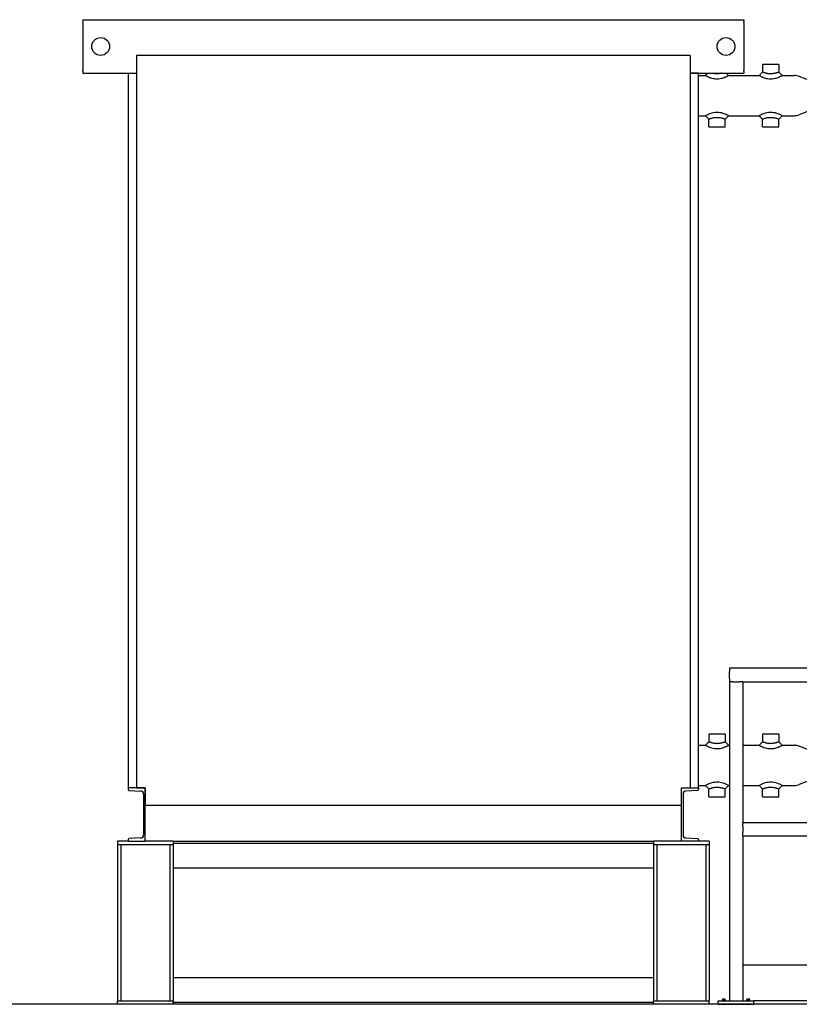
# Model space of a CAD drawing. Header units: inches. Extents: x 5 to 1128, y -85 to 748.
# Tile 475 of 656: x 491 to 578, y 333 to 443. Entities that reach past the tile are written whole.
import ezdxf

# ---------------------------------------------------------------- set-up
doc = ezdxf.new("R2010")
doc.units = ezdxf.units.IN
doc.header["$LTSCALE"] = 32
doc.header["$MEASUREMENT"] = 0
doc.layers.add('Visible (ANSI)', color=7, linetype='Continuous', lineweight=30)

msp = doc.modelspace()

# ---------------------------------------------------------------- linework, layer by layer
at = {"layer": 'Visible (ANSI)'}
for p, q in [((497.84313, 443.48367), (571.84313, 443.48367)), ((497.84313, 443.48367), (497.84313, 443.27662)), ((497.84313, 443.18075), (497.84313, 443.27662)), ((571.84313, 443.48367), (571.84313, 443.27662)), ((571.84313, 443.18075), (571.84313, 443.27662)), ((497.84313, 443.18075), (497.84313, 443.11045)), ((497.84313, 443.11045), (497.84313, 442.80772)), ((497.84313, 442.80772), (497.84313, 438.15962)), ((571.84313, 443.18075), (571.84313, 443.11045)), ((571.84313, 443.11045), (571.84313, 442.80772)), ((571.84313, 442.80772), (571.84313, 438.15962)), ((503.84313, 439.48367), (503.84313, 357.48367)), ((565.84313, 439.48367), (503.84313, 439.48367)), ((565.84313, 439.48367), (565.84313, 357.48367)), ((497.84313, 438.15962), (497.84313, 437.85689)), ((497.84313, 437.85689), (497.84313, 437.78658)), ((497.84313, 437.69072), (497.84313, 437.78658)), ((571.84313, 438.15962), (571.84313, 437.85689)), ((571.84313, 437.85689), (571.84313, 437.78658)), ((571.84313, 437.69072), (571.84313, 437.78658)), ((575.74938, 438.48367), (573.93688, 438.48367)), ((573.93688, 438.48367), (573.93688, 437.60867)), ((575.74938, 438.48367), (575.74938, 437.60867)), ((497.84313, 437.69072), (497.84313, 437.48367)), ((497.84313, 437.48367), (503.84313, 437.48367)), ((502.92313, 437.48367), (502.92313, 357.48367)), ((502.92313, 437.48367), (503.84313, 437.48367)), ((565.84313, 437.48367), (571.84313, 437.48367)), ((566.76313, 437.48367), (565.84313, 437.48367)), ((566.76313, 357.48367), (566.76313, 437.48367)), ((566.76313, 437.23367), (567.56188, 437.23367)), ((567.56188, 437.23367), (567.81188, 437.48367)), ((569.87438, 437.48367), (570.12438, 437.23367)), ((570.12438, 437.23367), (573.56188, 437.23367)), ((571.84313, 437.69072), (571.84313, 437.48367)), ((573.56188, 437.23367), (573.93688, 437.60867)), ((575.74938, 437.60867), (576.12438, 437.23367)), ((576.12438, 437.23367), (577.49277, 437.23367)), ((579.60236, 436.50771), (578.04805, 437.1271)), ((579.60236, 433.45963), (578.04805, 432.84023)), ((566.76313, 432.73367), (567.56188, 432.73367)), ((567.93688, 432.35867), (567.56188, 432.73367)), ((567.93688, 431.48367), (567.93688, 432.35867)), ((570.12438, 432.73367), (569.74938, 432.35867)), ((569.74938, 431.48367), (569.74938, 432.35867)), ((570.12438, 432.73367), (573.56188, 432.73367)), ((573.93688, 432.35867), (573.56188, 432.73367)), ((573.93688, 431.48367), (573.93688, 432.35867)), ((576.12438, 432.73367), (575.74938, 432.35867)), ((575.74938, 431.48367), (575.74938, 432.35867)), ((576.12438, 432.73367), (577.49277, 432.73367)), ((567.93688, 431.48367), (569.74938, 431.48367)), ((573.93688, 431.48367), (575.74938, 431.48367)), ((602.17963, 370.85867), (570.21813, 370.85867)), ((570.21813, 370.85867), (570.21813, 370.48367)), ((570.21813, 369.73367), (570.21813, 370.48367)), ((570.21813, 369.73367), (570.21813, 369.35867)), ((570.21813, 369.35867), (570.21813, 333.60867)), ((570.59313, 369.35867), (570.21813, 369.35867)), ((570.59313, 369.35867), (571.34313, 369.35867)), ((571.71813, 369.35867), (571.34313, 369.35867)), ((571.71813, 369.35867), (571.71813, 353.60867)), ((571.71813, 369.35867), (600.67963, 369.35867)), ((569.74938, 363.48367), (567.93688, 363.48367)), ((567.93688, 363.48367), (567.93688, 362.60867)), ((569.74938, 363.48367), (569.74938, 362.60867)), ((575.74938, 363.48367), (573.93688, 363.48367)), ((573.93688, 363.48367), (573.93688, 362.60867)), ((575.74938, 363.48367), (575.74938, 362.60867)), ((566.76313, 362.23367), (567.56188, 362.23367)), ((567.56188, 362.23367), (567.93688, 362.60867)), ((569.74938, 362.60867), (570.12438, 362.23367)), ((570.12438, 362.23367), (570.21813, 362.23367)), ((571.71813, 362.23367), (573.56188, 362.23367)), ((573.56188, 362.23367), (573.93688, 362.60867)), ((575.74938, 362.60867), (576.12438, 362.23367)), ((576.12438, 362.23367), (577.49277, 362.23367)), ((579.60236, 361.50771), (578.04805, 362.1271)), ((579.60236, 358.45963), (578.04805, 357.84023)), ((504.84313, 357.48367), (502.92313, 357.48367)), ((502.92313, 357.48367), (502.92313, 357.27662)), ((503.84313, 357.48367), (504.84313, 357.48367)), ((504.84313, 357.48367), (504.84313, 355.48367)), ((504.84313, 351.48367), (504.84313, 357.48367)), ((564.84313, 355.48367), (564.84313, 357.48367)), ((564.84313, 357.48367), (565.84313, 357.48367)), ((564.84313, 351.48367), (564.84313, 357.48367)), ((564.84313, 357.48367), (566.76313, 357.48367)), ((566.76313, 357.73367), (567.56188, 357.73367)), ((566.76313, 357.48367), (566.76313, 357.27662)), ((567.93688, 357.35867), (567.56188, 357.73367)), ((567.93688, 356.48367), (567.93688, 357.35867)), ((570.12438, 357.73367), (569.74938, 357.35867)), ((569.74938, 356.48367), (569.74938, 357.35867)), ((570.12438, 357.73367), (570.21813, 357.73367)), ((571.71813, 357.73367), (573.56188, 357.73367)), ((573.93688, 357.35867), (573.56188, 357.73367)), ((573.93688, 356.48367), (573.93688, 357.35867)), ((576.12438, 357.73367), (575.74938, 357.35867)), ((575.74938, 356.48367), (575.74938, 357.35867)), ((576.12438, 357.73367), (577.49277, 357.73367)), ((503.01411, 357.18075), (504.35586, 357.11045)), ((504.64313, 356.80772), (504.64313, 352.15962)), ((565.04313, 356.80772), (565.04313, 352.15962)), ((566.67216, 357.18075), (565.33041, 357.11045)), ((567.93688, 356.48367), (569.74938, 356.48367)), ((573.93688, 356.48367), (575.74938, 356.48367)), ((564.84313, 355.48367), (504.84313, 355.48367)), ((571.71813, 353.60867), (600.67963, 353.60867)), ((571.71813, 353.23367), (571.71813, 353.60867)), ((571.71813, 353.23367), (571.71813, 352.48367)), ((504.35586, 351.85689), (503.01411, 351.78658)), ((565.33041, 351.85689), (566.67216, 351.78658)), ((571.71813, 352.10867), (571.71813, 352.48367)), ((571.71813, 352.10867), (571.71813, 333.60867)), ((571.71813, 352.10867), (600.67963, 352.10867)), ((502.92313, 351.48367), (501.71813, 351.48367)), ((501.71813, 351.48367), (501.71813, 351.10867)), ((507.96813, 351.10867), (501.71813, 351.10867)), ((501.74313, 351.10867), (501.74313, 333.60867)), ((502.10813, 351.10867), (502.10813, 333.60867)), ((502.92313, 351.69072), (502.92313, 351.48367)), ((502.92313, 351.48367), (504.84313, 351.48367)), ((507.96813, 351.48367), (504.84313, 351.48367)), ((507.57813, 351.10867), (507.57813, 333.60867)), ((507.94313, 351.10867), (507.94313, 333.60867)), ((507.96813, 351.48367), (507.96813, 351.10867)), ((507.96813, 351.48367), (561.71813, 351.48367)), ((561.71813, 351.23367), (507.96813, 351.23367)), ((564.84313, 351.48367), (561.71813, 351.48367)), ((561.71813, 351.48367), (561.71813, 351.10867)), ((567.96813, 351.10867), (561.71813, 351.10867)), ((561.74313, 351.10867), (561.74313, 333.60867)), ((562.10813, 351.10867), (562.10813, 333.60867)), ((566.76313, 351.48367), (564.84313, 351.48367)), ((566.76313, 351.69072), (566.76313, 351.48367)), ((567.96813, 351.48367), (566.76313, 351.48367)), ((567.57813, 351.10867), (567.57813, 333.60867)), ((567.94313, 351.10867), (567.94313, 333.60867)), ((567.96813, 351.48367), (567.96813, 351.10867)), ((561.74313, 348.48367), (507.94313, 348.48367)), ((600.67963, 337.60867), (571.71813, 337.60867)), ((507.94313, 336.23367), (561.74313, 336.23367)), ((736.78063, 333.23367), (484.78063, 333.23367)), ((501.71813, 333.60867), (507.96813, 333.60867)), ((501.71813, 333.23367), (501.71813, 333.60867)), ((507.96813, 333.23367), (507.96813, 333.60867)), ((507.96813, 333.48367), (561.71813, 333.48367)), ((561.71813, 333.60867), (567.96813, 333.60867)), ((561.71813, 333.23367), (561.71813, 333.60867)), ((567.96813, 333.23367), (567.96813, 333.60867)), ((568.96813, 333.60867), (572.96813, 333.60867)), ((568.96813, 333.23367), (568.96813, 333.60867)), ((568.96813, 333.23367), (572.96813, 333.23367)), ((569.37713, 333.64767), (569.80913, 333.64767)), ((569.37713, 333.64767), (569.37713, 333.60867)), ((569.51513, 333.80267), (569.43713, 333.80267)), ((569.43713, 333.80267), (569.43713, 333.78345)), ((569.43713, 333.64767), (569.43713, 333.78345)), ((569.67113, 333.80267), (569.51513, 333.80267)), ((569.59313, 333.64767), (569.59313, 333.78345)), ((569.74913, 333.80267), (569.67113, 333.80267)), ((569.74913, 333.78345), (569.74913, 333.80267)), ((569.74913, 333.64767), (569.74913, 333.78345)), ((569.80913, 333.64767), (569.80913, 333.60867)), ((572.12713, 333.64767), (572.55913, 333.64767)), ((572.12713, 333.64767), (572.12713, 333.60867)), ((572.26513, 333.80267), (572.18713, 333.80267)), ((572.18713, 333.80267), (572.18713, 333.78345)), ((572.18713, 333.64767), (572.18713, 333.78345)), ((572.42113, 333.80267), (572.26513, 333.80267)), ((572.34313, 333.64767), (572.34313, 333.78345)), ((572.49913, 333.80267), (572.42113, 333.80267)), ((572.49913, 333.78345), (572.49913, 333.80267)), ((572.49913, 333.64767), (572.49913, 333.78345)), ((572.55913, 333.64767), (572.55913, 333.60867)), ((599.42963, 333.60867), (572.96813, 333.60867)), ((572.96813, 333.23367), (572.96813, 333.60867))]:
    msp.add_line(p, q, dxfattribs=at)
for centre in [(499.84313, 440.48367), (569.84313, 440.48367)]:
    msp.add_circle(centre, 1, dxfattribs=at)
for centre, radius, start, end in [((577.49277, 435.73367), 1.5, 68.2727182, 90), ((577.49277, 434.23367), 1.5, 270, 291.7272818), ((577.49277, 360.73367), 1.5, 68.2727182, 90), ((503.01913, 357.27662), 0.096, 180, 267.0004445), ((566.66713, 357.27662), 0.096, 272.9995555, 0), ((577.49277, 359.23367), 1.5, 270, 291.7272818), ((504.33999, 356.80772), 0.30314, 0, 87.0004445), ((565.34627, 356.80772), 0.30314, 92.9995555, 180), ((503.01913, 351.69072), 0.096, 92.9995555, 180), ((504.33999, 352.15962), 0.30314, 272.9995555, 0), ((565.34627, 352.15962), 0.30314, 180, 267.0004445), ((566.66713, 351.69072), 0.096, 0, 87.0004445)]:
    msp.add_arc(centre, radius, start, end, dxfattribs=at)
for centre, start_param, end_param in [((569.51513, 333.58205), 0, 0.420534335), ((569.51513, 333.58205), 5.862650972, 6.283185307), ((569.67113, 333.58205), 0, 0.420534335), ((569.67113, 333.58205), 5.862650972, 6.283185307), ((572.26513, 333.58205), 0, 0.420534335), ((572.26513, 333.58205), 5.862650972, 6.283185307), ((572.42113, 333.58205), 0, 0.420534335), ((572.42113, 333.58205), 5.862650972, 6.283185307)]:
    msp.add_ellipse(centre, major_axis=(0, 0.22062), ratio=0.866025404, start_param=start_param, end_param=end_param, dxfattribs=at)
for points, knots in [([(567.56188, 437.23367), (567.56188, 437.23367), (567.56978, 437.22913), (567.60255, 437.2108), (567.62741, 437.19704), (567.69235, 437.16276), (567.73249, 437.14225), (567.81062, 437.10499), (567.84556, 437.08899), (567.91801, 437.0577), (567.95491, 437.04255), (568.03575, 437.01163), (568.07924, 436.99607), (568.20697, 436.95457), (568.29698, 436.92985), (568.48835, 436.89058), (568.58987, 436.87626), (568.74223, 436.8657), (568.79313, 436.86397), (568.89905, 436.86397), (568.95609, 436.86614), (569.12657, 436.87936), (569.23967, 436.89731), (569.42406, 436.93939), (569.49896, 436.96076), (569.6214, 437.00092), (569.67137, 437.01923), (569.75592, 437.05254), (569.7918, 437.06764), (569.86076, 437.0981), (569.89322, 437.11322), (569.97492, 437.15272), (570.01851, 437.17553), (570.08617, 437.21196), (570.10878, 437.22482), (570.12248, 437.23259), (570.12438, 437.23367), (570.12438, 437.23367)], [-10.536209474, -10.536209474, -10.536209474, -10.536209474, -10.097429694, -10.097429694, -9.658649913, -9.658649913, -9.219870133, -9.219870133, -8.914028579, -8.914028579, -8.62064719, -8.62064719, -8.327265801, -8.327265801, -7.809344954, -7.809344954, -7.286805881, -7.286805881, -7.024139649, -7.024139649, -6.730385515, -6.730385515, -6.145664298, -6.145664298, -5.706426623, -5.706426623, -5.363392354, -5.363392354, -5.071341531, -5.071341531, -4.779290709, -4.779290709, -4.269499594, -4.269499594, -3.728628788, -3.728628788, -3.512069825, -3.512069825, -3.512069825, -3.512069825]), ([(569.3357, 437.48367), (569.31996, 437.47982), (569.30396, 437.47603), (569.23903, 437.46127), (569.18867, 437.45121), (569.07138, 437.4321), (569.00441, 437.42451), (568.90683, 437.41898), (568.87466, 437.41809), (568.81494, 437.41809), (568.78624, 437.4188), (568.69929, 437.42321), (568.6398, 437.42922), (568.52066, 437.44677), (568.46096, 437.45826), (568.38551, 437.47527), (568.36788, 437.47943), (568.35057, 437.48367)], [5.560708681, 5.560708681, 5.560708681, 5.560708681, 5.706426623, 5.706426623, 6.145664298, 6.145664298, 6.730385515, 6.730385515, 7.024139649, 7.024139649, 7.286805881, 7.286805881, 7.809344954, 7.809344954, 8.327265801, 8.327265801, 8.487570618, 8.487570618, 8.487570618, 8.487570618]), ([(573.56188, 437.23367), (573.56188, 437.23367), (573.56978, 437.22913), (573.60255, 437.2108), (573.62741, 437.19704), (573.69235, 437.16276), (573.73249, 437.14225), (573.81062, 437.10499), (573.84556, 437.08899), (573.91801, 437.0577), (573.95491, 437.04255), (574.03575, 437.01163), (574.07924, 436.99607), (574.20697, 436.95457), (574.29698, 436.92985), (574.48835, 436.89058), (574.58987, 436.87626), (574.74223, 436.8657), (574.79313, 436.86397), (574.89905, 436.86397), (574.95609, 436.86614), (575.12657, 436.87936), (575.23967, 436.89731), (575.42406, 436.93939), (575.49896, 436.96076), (575.6214, 437.00092), (575.67137, 437.01923), (575.75592, 437.05254), (575.7918, 437.06764), (575.86076, 437.0981), (575.89322, 437.11322), (575.97492, 437.15272), (576.01851, 437.17553), (576.08617, 437.21196), (576.10878, 437.22482), (576.12248, 437.23259), (576.12438, 437.23367), (576.12438, 437.23367)], [-10.536209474, -10.536209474, -10.536209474, -10.536209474, -10.097429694, -10.097429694, -9.658649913, -9.658649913, -9.219870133, -9.219870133, -8.914028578, -8.914028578, -8.620647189, -8.620647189, -8.3272658, -8.3272658, -7.809344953, -7.809344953, -7.28680588, -7.28680588, -7.024139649, -7.024139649, -6.730385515, -6.730385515, -6.145664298, -6.145664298, -5.706426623, -5.706426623, -5.363392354, -5.363392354, -5.071341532, -5.071341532, -4.779290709, -4.779290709, -4.269499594, -4.269499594, -3.728628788, -3.728628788, -3.512069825, -3.512069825, -3.512069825, -3.512069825]), ([(575.74938, 437.60867), (575.74938, 437.60867), (575.74755, 437.60804), (575.7344, 437.60351), (575.71266, 437.59601), (575.65007, 437.57509), (575.61055, 437.56212), (575.54013, 437.54022), (575.5128, 437.53194), (575.45646, 437.51554), (575.42795, 437.50755), (575.36294, 437.49027), (575.32587, 437.48101), (575.23903, 437.46127), (575.18867, 437.45121), (575.07138, 437.4321), (575.00441, 437.42451), (574.90683, 437.41898), (574.87466, 437.41809), (574.81494, 437.41809), (574.78624, 437.4188), (574.69929, 437.42321), (574.6398, 437.42922), (574.52066, 437.44677), (574.46096, 437.45826), (574.3707, 437.47861), (574.33877, 437.48643), (574.27751, 437.50232), (574.24856, 437.51027), (574.19012, 437.52699), (574.16099, 437.5357), (574.09421, 437.55627), (574.05839, 437.56785), (573.99912, 437.58741), (573.97568, 437.59537), (573.94454, 437.60601), (573.93688, 437.60867), (573.93688, 437.60867)], [3.512069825, 3.512069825, 3.512069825, 3.512069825, 3.728628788, 3.728628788, 4.269499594, 4.269499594, 4.779290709, 4.779290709, 5.071341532, 5.071341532, 5.363392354, 5.363392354, 5.706426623, 5.706426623, 6.145664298, 6.145664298, 6.730385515, 6.730385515, 7.024139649, 7.024139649, 7.28680588, 7.28680588, 7.809344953, 7.809344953, 8.3272658, 8.3272658, 8.620647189, 8.620647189, 8.914028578, 8.914028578, 9.219870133, 9.219870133, 9.658649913, 9.658649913, 10.097429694, 10.097429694, 10.536209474, 10.536209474, 10.536209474, 10.536209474]), ([(568.84313, 433.10337), (568.81118, 433.10337), (568.77886, 433.10267), (568.6379, 433.09644), (568.5279, 433.08317), (568.31731, 433.04295), (568.21693, 433.01595), (568.05486, 432.96339), (567.9894, 432.9387), (567.90769, 432.90517), (567.88419, 432.89514), (567.79361, 432.85519), (567.7336, 432.82567), (567.64067, 432.77766), (567.60673, 432.75887), (567.56978, 432.73821), (567.56188, 432.73367), (567.56188, 432.73367)], [-14.048279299, -14.048279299, -14.048279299, -14.048279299, -13.880418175, -13.880418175, -13.319550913, -13.319550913, -12.748217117, -12.748217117, -12.291328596, -12.291328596, -12.099857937, -12.099857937, -11.52555668, -11.52555668, -10.974989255, -10.974989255, -10.536209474, -10.536209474, -10.536209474, -10.536209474]), ([(567.93688, 432.35867), (567.93688, 432.35867), (567.94454, 432.36133), (567.97964, 432.37332), (568.01165, 432.3842), (568.09524, 432.4114), (568.14747, 432.42785), (568.22138, 432.44934), (568.24022, 432.45468), (568.30435, 432.4723), (568.35351, 432.48487), (568.46795, 432.51063), (568.53401, 432.52308), (568.6635, 432.54088), (568.72701, 432.54638), (568.80689, 432.54896), (568.82512, 432.54925), (568.84313, 432.54925)], [10.536209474, 10.536209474, 10.536209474, 10.536209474, 10.974989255, 10.974989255, 11.52555668, 11.52555668, 12.099857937, 12.099857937, 12.291328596, 12.291328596, 12.748217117, 12.748217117, 13.319550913, 13.319550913, 13.880418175, 13.880418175, 14.048279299, 14.048279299, 14.048279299, 14.048279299]), ([(570.12438, 432.73367), (570.12438, 432.73367), (570.11818, 432.73723), (570.08662, 432.75494), (570.05386, 432.77321), (569.96011, 432.82198), (569.89707, 432.85323), (569.80234, 432.89503), (569.77871, 432.90511), (569.68933, 432.94179), (569.61411, 432.96988), (569.43269, 433.0264), (569.32327, 433.05384), (569.0888, 433.09284), (568.96345, 433.10337), (568.84313, 433.10337)], [-3.512069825, -3.512069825, -3.512069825, -3.512069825, -3.122398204, -3.122398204, -2.558236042, -2.558236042, -1.94948186, -1.94948186, -1.756950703, -1.756950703, -1.24025512, -1.24025512, -0.632070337, -0.632070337, 0, 0, 0, 0]), ([(568.84313, 432.54925), (568.91098, 432.54925), (568.98178, 432.545), (569.1231, 432.528), (569.19361, 432.51557), (569.31982, 432.48816), (569.376, 432.47392), (569.44615, 432.45465), (569.46509, 432.44928), (569.54242, 432.42679), (569.59754, 432.40934), (569.68227, 432.38164), (569.71331, 432.37105), (569.74337, 432.36075), (569.74938, 432.35867), (569.74938, 432.35867)], [0, 0, 0, 0, 0.632070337, 0.632070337, 1.24025512, 1.24025512, 1.756950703, 1.756950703, 1.94948186, 1.94948186, 2.558236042, 2.558236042, 3.122398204, 3.122398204, 3.512069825, 3.512069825, 3.512069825, 3.512069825]), ([(574.84313, 433.10337), (574.81118, 433.10337), (574.77886, 433.10267), (574.6379, 433.09644), (574.5279, 433.08317), (574.31731, 433.04295), (574.21693, 433.01595), (574.05486, 432.96339), (573.9894, 432.9387), (573.90769, 432.90517), (573.88419, 432.89514), (573.79361, 432.85519), (573.7336, 432.82567), (573.64067, 432.77766), (573.60673, 432.75887), (573.56978, 432.73821), (573.56188, 432.73367), (573.56188, 432.73367)], [-14.048279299, -14.048279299, -14.048279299, -14.048279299, -13.880418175, -13.880418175, -13.319550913, -13.319550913, -12.748217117, -12.748217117, -12.291328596, -12.291328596, -12.099857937, -12.099857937, -11.52555668, -11.52555668, -10.974989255, -10.974989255, -10.536209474, -10.536209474, -10.536209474, -10.536209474]), ([(573.93688, 432.35867), (573.93688, 432.35867), (573.94454, 432.36133), (573.97964, 432.37332), (574.01165, 432.3842), (574.09524, 432.4114), (574.14747, 432.42785), (574.22138, 432.44934), (574.24022, 432.45468), (574.30435, 432.4723), (574.35351, 432.48487), (574.46795, 432.51063), (574.53401, 432.52308), (574.6635, 432.54088), (574.72701, 432.54638), (574.80689, 432.54896), (574.82512, 432.54925), (574.84313, 432.54925)], [10.536209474, 10.536209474, 10.536209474, 10.536209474, 10.974989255, 10.974989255, 11.52555668, 11.52555668, 12.099857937, 12.099857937, 12.291328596, 12.291328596, 12.748217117, 12.748217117, 13.319550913, 13.319550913, 13.880418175, 13.880418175, 14.048279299, 14.048279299, 14.048279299, 14.048279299]), ([(576.12438, 432.73367), (576.12438, 432.73367), (576.11818, 432.73723), (576.08662, 432.75494), (576.05386, 432.77321), (575.96011, 432.82198), (575.89707, 432.85323), (575.80234, 432.89503), (575.77871, 432.90511), (575.68933, 432.94179), (575.61411, 432.96988), (575.43269, 433.0264), (575.32327, 433.05384), (575.0888, 433.09284), (574.96345, 433.10337), (574.84313, 433.10337)], [-3.512069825, -3.512069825, -3.512069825, -3.512069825, -3.122398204, -3.122398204, -2.558236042, -2.558236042, -1.94948186, -1.94948186, -1.756950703, -1.756950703, -1.24025512, -1.24025512, -0.632070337, -0.632070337, 0, 0, 0, 0]), ([(574.84313, 432.54925), (574.91098, 432.54925), (574.98178, 432.545), (575.1231, 432.528), (575.19361, 432.51557), (575.31982, 432.48816), (575.376, 432.47392), (575.44615, 432.45465), (575.46509, 432.44928), (575.54242, 432.42679), (575.59754, 432.40934), (575.68227, 432.38164), (575.71331, 432.37105), (575.74337, 432.36075), (575.74938, 432.35867), (575.74938, 432.35867)], [0, 0, 0, 0, 0.632070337, 0.632070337, 1.24025512, 1.24025512, 1.756950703, 1.756950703, 1.94948186, 1.94948186, 2.558236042, 2.558236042, 3.122398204, 3.122398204, 3.512069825, 3.512069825, 3.512069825, 3.512069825]), ([(567.56188, 362.23367), (567.56188, 362.23367), (567.56978, 362.22913), (567.60255, 362.2108), (567.62741, 362.19704), (567.69235, 362.16276), (567.73249, 362.14225), (567.81062, 362.10499), (567.84556, 362.08899), (567.91801, 362.0577), (567.95491, 362.04255), (568.03575, 362.01163), (568.07924, 361.99607), (568.20697, 361.95457), (568.29698, 361.92985), (568.48835, 361.89058), (568.58987, 361.87626), (568.74223, 361.8657), (568.79313, 361.86397), (568.89905, 361.86397), (568.95609, 361.86614), (569.12657, 361.87936), (569.23967, 361.89731), (569.42406, 361.93939), (569.49896, 361.96076), (569.6214, 362.00092), (569.67137, 362.01923), (569.75592, 362.05254), (569.7918, 362.06764), (569.86076, 362.0981), (569.89322, 362.11322), (569.97492, 362.15272), (570.01851, 362.17553), (570.08617, 362.21196), (570.10878, 362.22482), (570.12248, 362.23259), (570.12438, 362.23367), (570.12438, 362.23367)], [-10.536209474, -10.536209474, -10.536209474, -10.536209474, -10.097429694, -10.097429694, -9.658649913, -9.658649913, -9.219870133, -9.219870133, -8.914028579, -8.914028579, -8.62064719, -8.62064719, -8.327265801, -8.327265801, -7.809344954, -7.809344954, -7.286805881, -7.286805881, -7.024139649, -7.024139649, -6.730385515, -6.730385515, -6.145664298, -6.145664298, -5.706426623, -5.706426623, -5.363392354, -5.363392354, -5.071341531, -5.071341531, -4.779290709, -4.779290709, -4.269499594, -4.269499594, -3.728628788, -3.728628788, -3.512069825, -3.512069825, -3.512069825, -3.512069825]), ([(569.74938, 362.60867), (569.74938, 362.60867), (569.74755, 362.60804), (569.7344, 362.60351), (569.71266, 362.59601), (569.65007, 362.57509), (569.61055, 362.56212), (569.54013, 362.54022), (569.5128, 362.53194), (569.45646, 362.51554), (569.42795, 362.50755), (569.36294, 362.49027), (569.32587, 362.48101), (569.23903, 362.46127), (569.18867, 362.45121), (569.07138, 362.4321), (569.00441, 362.42451), (568.90683, 362.41898), (568.87466, 362.41809), (568.81494, 362.41809), (568.78624, 362.4188), (568.69929, 362.42321), (568.6398, 362.42922), (568.52066, 362.44677), (568.46096, 362.45826), (568.3707, 362.47861), (568.33877, 362.48643), (568.27751, 362.50232), (568.24856, 362.51027), (568.19012, 362.52699), (568.16099, 362.5357), (568.09421, 362.55627), (568.05839, 362.56785), (567.99912, 362.58741), (567.97568, 362.59537), (567.94454, 362.60601), (567.93688, 362.60867), (567.93688, 362.60867)], [3.512069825, 3.512069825, 3.512069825, 3.512069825, 3.728628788, 3.728628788, 4.269499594, 4.269499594, 4.779290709, 4.779290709, 5.071341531, 5.071341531, 5.363392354, 5.363392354, 5.706426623, 5.706426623, 6.145664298, 6.145664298, 6.730385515, 6.730385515, 7.024139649, 7.024139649, 7.286805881, 7.286805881, 7.809344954, 7.809344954, 8.327265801, 8.327265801, 8.62064719, 8.62064719, 8.914028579, 8.914028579, 9.219870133, 9.219870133, 9.658649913, 9.658649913, 10.097429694, 10.097429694, 10.536209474, 10.536209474, 10.536209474, 10.536209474]), ([(573.56188, 362.23367), (573.56188, 362.23367), (573.56978, 362.22913), (573.60255, 362.2108), (573.62741, 362.19704), (573.69235, 362.16276), (573.73249, 362.14225), (573.81062, 362.10499), (573.84556, 362.08899), (573.91801, 362.0577), (573.95491, 362.04255), (574.03575, 362.01163), (574.07924, 361.99607), (574.20697, 361.95457), (574.29698, 361.92985), (574.48835, 361.89058), (574.58987, 361.87626), (574.74223, 361.8657), (574.79313, 361.86397), (574.89905, 361.86397), (574.95609, 361.86614), (575.12657, 361.87936), (575.23967, 361.89731), (575.42406, 361.93939), (575.49896, 361.96076), (575.6214, 362.00092), (575.67137, 362.01923), (575.75592, 362.05254), (575.7918, 362.06764), (575.86076, 362.0981), (575.89322, 362.11322), (575.97492, 362.15272), (576.01851, 362.17553), (576.08617, 362.21196), (576.10878, 362.22482), (576.12248, 362.23259), (576.12438, 362.23367), (576.12438, 362.23367)], [-10.536209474, -10.536209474, -10.536209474, -10.536209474, -10.097429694, -10.097429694, -9.658649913, -9.658649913, -9.219870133, -9.219870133, -8.914028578, -8.914028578, -8.620647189, -8.620647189, -8.3272658, -8.3272658, -7.809344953, -7.809344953, -7.28680588, -7.28680588, -7.024139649, -7.024139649, -6.730385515, -6.730385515, -6.145664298, -6.145664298, -5.706426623, -5.706426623, -5.363392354, -5.363392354, -5.071341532, -5.071341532, -4.779290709, -4.779290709, -4.269499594, -4.269499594, -3.728628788, -3.728628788, -3.512069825, -3.512069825, -3.512069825, -3.512069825]), ([(575.74938, 362.60867), (575.74938, 362.60867), (575.74755, 362.60804), (575.7344, 362.60351), (575.71266, 362.59601), (575.65007, 362.57509), (575.61055, 362.56212), (575.54013, 362.54022), (575.5128, 362.53194), (575.45646, 362.51554), (575.42795, 362.50755), (575.36294, 362.49027), (575.32587, 362.48101), (575.23903, 362.46127), (575.18867, 362.45121), (575.07138, 362.4321), (575.00441, 362.42451), (574.90683, 362.41898), (574.87466, 362.41809), (574.81494, 362.41809), (574.78624, 362.4188), (574.69929, 362.42321), (574.6398, 362.42922), (574.52066, 362.44677), (574.46096, 362.45826), (574.3707, 362.47861), (574.33877, 362.48643), (574.27751, 362.50232), (574.24856, 362.51027), (574.19012, 362.52699), (574.16099, 362.5357), (574.09421, 362.55627), (574.05839, 362.56785), (573.99912, 362.58741), (573.97568, 362.59537), (573.94454, 362.60601), (573.93688, 362.60867), (573.93688, 362.60867)], [3.512069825, 3.512069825, 3.512069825, 3.512069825, 3.728628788, 3.728628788, 4.269499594, 4.269499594, 4.779290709, 4.779290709, 5.071341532, 5.071341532, 5.363392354, 5.363392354, 5.706426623, 5.706426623, 6.145664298, 6.145664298, 6.730385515, 6.730385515, 7.024139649, 7.024139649, 7.28680588, 7.28680588, 7.809344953, 7.809344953, 8.3272658, 8.3272658, 8.620647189, 8.620647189, 8.914028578, 8.914028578, 9.219870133, 9.219870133, 9.658649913, 9.658649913, 10.097429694, 10.097429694, 10.536209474, 10.536209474, 10.536209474, 10.536209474]), ([(568.84313, 358.10337), (568.81118, 358.10337), (568.77886, 358.10267), (568.6379, 358.09644), (568.5279, 358.08317), (568.31731, 358.04295), (568.21693, 358.01595), (568.05486, 357.96339), (567.9894, 357.9387), (567.90769, 357.90517), (567.88419, 357.89514), (567.79361, 357.85519), (567.7336, 357.82567), (567.64067, 357.77766), (567.60673, 357.75887), (567.56978, 357.73821), (567.56188, 357.73367), (567.56188, 357.73367)], [-14.048279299, -14.048279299, -14.048279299, -14.048279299, -13.880418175, -13.880418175, -13.319550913, -13.319550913, -12.748217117, -12.748217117, -12.291328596, -12.291328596, -12.099857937, -12.099857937, -11.52555668, -11.52555668, -10.974989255, -10.974989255, -10.536209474, -10.536209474, -10.536209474, -10.536209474]), ([(567.93688, 357.35867), (567.93688, 357.35867), (567.94454, 357.36133), (567.97964, 357.37332), (568.01165, 357.3842), (568.09524, 357.4114), (568.14747, 357.42785), (568.22138, 357.44934), (568.24022, 357.45468), (568.30435, 357.4723), (568.35351, 357.48487), (568.46795, 357.51063), (568.53401, 357.52308), (568.6635, 357.54088), (568.72701, 357.54638), (568.80689, 357.54896), (568.82512, 357.54925), (568.84313, 357.54925)], [10.536209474, 10.536209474, 10.536209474, 10.536209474, 10.974989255, 10.974989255, 11.52555668, 11.52555668, 12.099857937, 12.099857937, 12.291328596, 12.291328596, 12.748217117, 12.748217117, 13.319550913, 13.319550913, 13.880418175, 13.880418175, 14.048279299, 14.048279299, 14.048279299, 14.048279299]), ([(570.12438, 357.73367), (570.12438, 357.73367), (570.11818, 357.73723), (570.08662, 357.75494), (570.05386, 357.77321), (569.96011, 357.82198), (569.89707, 357.85323), (569.80234, 357.89503), (569.77871, 357.90511), (569.68933, 357.94179), (569.61411, 357.96988), (569.43269, 358.0264), (569.32327, 358.05384), (569.0888, 358.09284), (568.96345, 358.10337), (568.84313, 358.10337)], [-3.512069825, -3.512069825, -3.512069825, -3.512069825, -3.122398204, -3.122398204, -2.558236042, -2.558236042, -1.94948186, -1.94948186, -1.756950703, -1.756950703, -1.24025512, -1.24025512, -0.632070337, -0.632070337, 0, 0, 0, 0]), ([(568.84313, 357.54925), (568.91098, 357.54925), (568.98178, 357.545), (569.1231, 357.528), (569.19361, 357.51557), (569.31982, 357.48816), (569.376, 357.47392), (569.44615, 357.45465), (569.46509, 357.44928), (569.54242, 357.42679), (569.59754, 357.40934), (569.68227, 357.38164), (569.71331, 357.37105), (569.74337, 357.36075), (569.74938, 357.35867), (569.74938, 357.35867)], [0, 0, 0, 0, 0.632070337, 0.632070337, 1.24025512, 1.24025512, 1.756950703, 1.756950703, 1.94948186, 1.94948186, 2.558236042, 2.558236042, 3.122398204, 3.122398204, 3.512069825, 3.512069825, 3.512069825, 3.512069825]), ([(574.84313, 358.10337), (574.81118, 358.10337), (574.77886, 358.10267), (574.6379, 358.09644), (574.5279, 358.08317), (574.31731, 358.04295), (574.21693, 358.01595), (574.05486, 357.96339), (573.9894, 357.9387), (573.90769, 357.90517), (573.88419, 357.89514), (573.79361, 357.85519), (573.7336, 357.82567), (573.64067, 357.77766), (573.60673, 357.75887), (573.56978, 357.73821), (573.56188, 357.73367), (573.56188, 357.73367)], [-14.048279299, -14.048279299, -14.048279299, -14.048279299, -13.880418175, -13.880418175, -13.319550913, -13.319550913, -12.748217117, -12.748217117, -12.291328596, -12.291328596, -12.099857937, -12.099857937, -11.52555668, -11.52555668, -10.974989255, -10.974989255, -10.536209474, -10.536209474, -10.536209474, -10.536209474]), ([(573.93688, 357.35867), (573.93688, 357.35867), (573.94454, 357.36133), (573.97964, 357.37332), (574.01165, 357.3842), (574.09524, 357.4114), (574.14747, 357.42785), (574.22138, 357.44934), (574.24022, 357.45468), (574.30435, 357.4723), (574.35351, 357.48487), (574.46795, 357.51063), (574.53401, 357.52308), (574.6635, 357.54088), (574.72701, 357.54638), (574.80689, 357.54896), (574.82512, 357.54925), (574.84313, 357.54925)], [10.536209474, 10.536209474, 10.536209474, 10.536209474, 10.974989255, 10.974989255, 11.52555668, 11.52555668, 12.099857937, 12.099857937, 12.291328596, 12.291328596, 12.748217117, 12.748217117, 13.319550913, 13.319550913, 13.880418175, 13.880418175, 14.048279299, 14.048279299, 14.048279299, 14.048279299]), ([(576.12438, 357.73367), (576.12438, 357.73367), (576.11818, 357.73723), (576.08662, 357.75494), (576.05386, 357.77321), (575.96011, 357.82198), (575.89707, 357.85323), (575.80234, 357.89503), (575.77871, 357.90511), (575.68933, 357.94179), (575.61411, 357.96988), (575.43269, 358.0264), (575.32327, 358.05384), (575.0888, 358.09284), (574.96345, 358.10337), (574.84313, 358.10337)], [-3.512069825, -3.512069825, -3.512069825, -3.512069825, -3.122398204, -3.122398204, -2.558236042, -2.558236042, -1.94948186, -1.94948186, -1.756950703, -1.756950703, -1.24025512, -1.24025512, -0.632070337, -0.632070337, 0, 0, 0, 0]), ([(574.84313, 357.54925), (574.91098, 357.54925), (574.98178, 357.545), (575.1231, 357.528), (575.19361, 357.51557), (575.31982, 357.48816), (575.376, 357.47392), (575.44615, 357.45465), (575.46509, 357.44928), (575.54242, 357.42679), (575.59754, 357.40934), (575.68227, 357.38164), (575.71331, 357.37105), (575.74337, 357.36075), (575.74938, 357.35867), (575.74938, 357.35867)], [0, 0, 0, 0, 0.632070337, 0.632070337, 1.24025512, 1.24025512, 1.756950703, 1.756950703, 1.94948186, 1.94948186, 2.558236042, 2.558236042, 3.122398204, 3.122398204, 3.512069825, 3.512069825, 3.512069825, 3.512069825])]:
    msp.add_open_spline(points, degree=3, knots=knots, dxfattribs=at)

doc.saveas('drawing.dxf')
